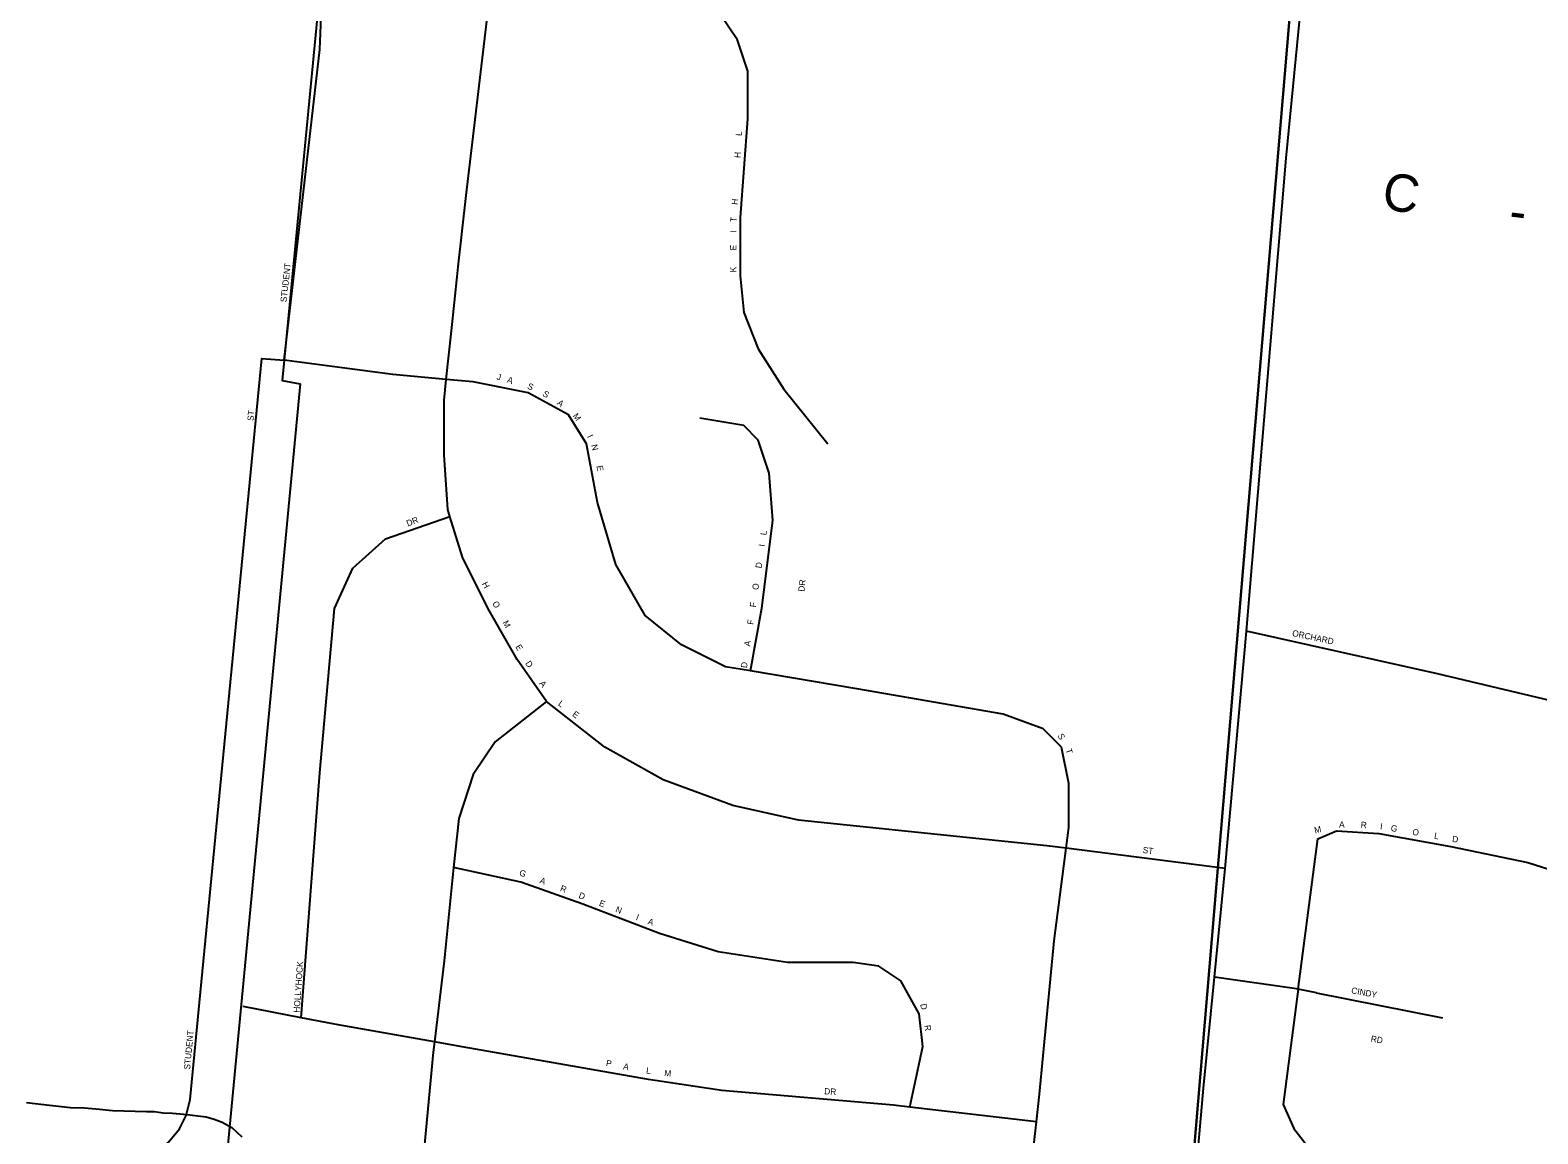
# Model space of a CAD drawing. Extents: x 1312308 to 1684953, y 460642 to 865172.
# Drawn here: x 1481307 to 1484333, y 611632 to 613847 of the extents above; entities that cross this region are included whole.
import ezdxf

# ---------------------------------------------------------------- set-up
doc = ezdxf.new("R2010")
doc.units = 0
for name, color, linetype in [('GM_X_City_Street', 7, 'Continuous'), ('GM_X_City_Street_Text', 7, 'Continuous'), ('GM_X_Corporation', 7, 'Continuous'), ('GM_X_County_Road_Text', 7, 'Continuous'), ('GM_X_Minor_River', 7, 'Continuous'), ('GM_X_Section', 7, 'Continuous'), ('GM_X_State_Route', 7, 'Continuous'), ('GM_X_Township_Subdivision', 7, 'Continuous'), ('GM_X_Township_Subdivision_Text', 7, 'Continuous')]:
    doc.layers.add(name, color=color, linetype=linetype)

msp = doc.modelspace()

# ---------------------------------------------------------------- linework, layer by layer
at = {"layer": 'GM_X_City_Street'}
msp.add_lwpolyline([(1481509.3, 611564.9), (1481544.2, 611580.2), (1481584.1, 611614.5), (1481606.7, 611642.1), (1481620.2, 611668.5), (1481628.2, 611700.9), (1481649, 611916.1), (1481772.3, 613188.1), (1481816.7, 613184.9)], dxfattribs=at)
at = {"layer": 'GM_X_Corporation'}
msp.add_lwpolyline([(1481288, 617722.2), (1481376.3, 618019.7), (1481552.5, 618014.1), (1481926, 617958.2), (1482227.8, 617726.9), (1482758, 618270.6), (1482761.4, 618143.9), (1483186.1, 618527), (1483254.6, 618449.2), (1484223.7, 619383.7), (1484271.8, 619384.7), (1484219.5, 618694.5), (1484142.6, 617687.5), (1484053.2, 616654.6), (1483973.3, 615696.1), (1483897.1, 614738.5), (1483838.1, 613997.9), (1481922.4, 614282.2), (1481816.7, 613184.8), (1481812.8, 613144), (1481848.7, 613137.3), (1481620.8, 610736.9), (1481480.3, 609256.9), (1479728.1, 608626.7)], dxfattribs=at)
at = {"layer": 'GM_X_Minor_River'}
msp.add_lwpolyline([(1481299.7, 611694.7), (1481345.8, 611689.6), (1481387.8, 611684.5), (1481415.9, 611683.8), (1481446, 611681.1), (1481472, 611678.4), (1481540.3, 611676.8), (1481556.3, 611676.4), (1481574.3, 611673.9), (1481592.4, 611673.5), (1481622.4, 611670.7), (1481638.4, 611668.3), (1481660.5, 611665.8), (1481676.4, 611661.3), (1481692.3, 611654.9), (1481712.1, 611644.4), (1481731.8, 611625.8)], dxfattribs=at)
at = {"layer": 'GM_X_Section'}
for points in [[(1478596.1, 614742.2), (1484068.9, 616647.5), (1483642.2, 611586.3), (1478137.3, 609349.6)], [(1484068.9, 616647.5), (1489456.4, 615820.7), (1489030.5, 610371.6), (1483642.2, 611586.3)]]:
    msp.add_lwpolyline(points, close=True, dxfattribs=at)
at = {"layer": 'GM_X_State_Route'}
for points in [[(1483772, 612920.4), (1483788.7, 613119.7), (1483827.7, 613590.7), (1483864.2, 613961.3), (1483866, 613982.5)], [(1483142.7, 606077.4), (1483148.7, 606140.8), (1483165.6, 606318.9), (1483198.8, 606727.6), (1483244.6, 607230.3), (1483294.5, 607733), (1483341.7, 608211.6), (1483355.1, 608358.6), (1483384.6, 608682.3), (1483400.1, 608812.3), (1483436.6, 609118.6), (1483478.5, 609549.2), (1483498.6, 609798.3), (1483517.9, 610036.1), (1483549.9, 610475), (1483587.8, 610907.8), (1483600.5, 611042.5), (1483609.4, 611136.2), (1483624.5, 611296.4), (1483662.3, 611723.2), (1483684, 611946.5), (1483705.2, 612164.4), (1483748.6, 612640.8), (1483772, 612920.4)]]:
    msp.add_lwpolyline(points, dxfattribs=at)
at = {"layer": 'GM_X_Township_Subdivision'}
for points in [[(1482166.3, 613372.2), (1482181.8, 613515.5), (1482225.8, 613882.3), (1482261.8, 614276.4)], [(1481816.7, 613184.9), (1481888.5, 613808.8), (1481906.5, 614253.1)], [(1482564.8, 614231.6), (1482561.2, 614214.7), (1482548.5, 614102.4), (1482533.8, 613985), (1482548.5, 613941), (1482599.8, 613918.9), (1482695.2, 613875), (1482724.5, 613831), (1482746.5, 613764.9), (1482746.5, 613669.6), (1482731.8, 613471.6), (1482731.8, 613354.2), (1482739.2, 613280.8), (1482768.5, 613207.5), (1482819.8, 613126.9), (1482907.8, 613016.9)], [(1483705.2, 612164.4), (1483386.4, 612205.2), (1483347.7, 612210.2), (1482849.1, 612261.4), (1482717.1, 612290.8), (1482577.7, 612342.1), (1482460.5, 612408.1), (1482343.2, 612499.7), (1482284.5, 612584.1), (1482225.8, 612686.8), (1482174.5, 612789.4), (1482149.5, 612870.8), (1482145.2, 612884.8), (1482137.8, 612994.8), (1482137.8, 613104.8), (1482142.2, 613146.4), (1482152.5, 613244.1), (1482164.9, 613358.9), (1482166.3, 613372.2)], [(1483311.1, 611513.5), (1483326.9, 611655.8), (1483333.1, 611711.5), (1483362.4, 612019.5), (1483386.4, 612205.2), (1483391.7, 612246.9), (1483391.7, 612334.9), (1483377.1, 612408.2), (1483340.4, 612444.9), (1483259.7, 612474.2), (1482966.5, 612525.4), (1482752.5, 612561.1), (1482702.4, 612569.4), (1482614.5, 612613.4), (1482541.2, 612672.1), (1482482.5, 612774.8), (1482445.8, 612899.4), (1482423.8, 613016.8), (1482387.2, 613075.4), (1482306.5, 613119.4), (1482196.5, 613141.4), (1482142.2, 613146.4), (1482035.2, 613156.1), (1481816.7, 613184.9)], [(1482752.5, 612561.1), (1482775.7, 612686.8), (1482797.8, 612862.8), (1482790.5, 612958.2), (1482768.5, 613024.2), (1482739.2, 613053.5), (1482651.2, 613068.2)], [(1481851.2, 611864.9), (1481888.5, 612356.7), (1481917.8, 612686.7), (1481954.5, 612767.3), (1482020.5, 612826), (1482149.5, 612870.8)], [(1485098.4, 612329.3), (1485098.1, 612329.4), (1484692, 612421.9), (1484131.5, 612555.3), (1483748.6, 612640.8)], [(1482343.2, 612499.7), (1482240.4, 612419), (1482196.4, 612352.9), (1482167.1, 612265), (1482157, 612166.4), (1482137.8, 611978.9), (1482118.3, 611816.6), (1482115.7, 611795.6), (1482093.7, 611561)], [(1483852.2, 611921.9), (1483891.3, 612224.3), (1483928.7, 612240.2), (1484014.1, 612235), (1484158.2, 612208.3), (1484313, 612176.3), (1484430.4, 612138.9), (1484558.6, 612064.2), (1484681.3, 611978.9), (1484695.8, 611959.1), (1484756.1, 611877.4), (1484820.1, 611760), (1484889.5, 611599.9), (1484936.2, 611506.4), (1485022.9, 611407.7), (1485135, 611322.3), (1485182.4, 611310), (1485279.1, 611284.9), (1485492.6, 611236.9), (1485866.3, 611151.6), (1486157, 611103.4)], [(1483072.5, 611685.6), (1483098.4, 611806.8), (1483091.1, 611872.8), (1483054.4, 611938.8), (1483010.4, 611968.1), (1482959.1, 611975.4), (1482827.1, 611975.4), (1482687.7, 611997.4), (1482570.4, 612034.1), (1482416.5, 612092.8), (1482291.8, 612136.7), (1482157, 612166.4)], [(1483888.5, 611914.6), (1483852.2, 611921.9), (1483848.6, 611922.6), (1483684, 611946.5)], [(1483852.2, 611921.9), (1483821.9, 611690.4), (1483843.3, 611642.4), (1483880.6, 611594.3), (1483966.1, 611562.4), (1484094.2, 611546.4), (1484238.3, 611525)], [(1484142.2, 611864), (1483889.1, 611914.5), (1483888.5, 611914.6)], [(1483326.9, 611655.8), (1483072.5, 611685.6), (1483039.7, 611689.4), (1482695.1, 611718.8), (1482548.4, 611740.8), (1482174.4, 611806.7), (1482118.3, 611816.6), (1481925.2, 611850.7), (1481851.2, 611864.9), (1481734.5, 611887.3)]]:
    msp.add_lwpolyline(points, dxfattribs=at)

# ---------------------------------------------------------------- texts
at = {"layer": 'GM_X_City_Street_Text'}
for s, rotation, p in [('ST', 86.4262, (1481755.5, 613062.6)), ('STUDENT', 84.6436, (1481627.9, 611760.3))]:
    msp.add_text(s, height=12.5, rotation=rotation, dxfattribs=at).set_placement(p)
at = {"layer": 'GM_X_County_Road_Text'}
for s, rotation, p in [('C', 350.9823, (1484017.5, 613489.2)), ('-', 353.0877, (1484272.7, 613448.9))]:
    msp.add_text(s, height=75, rotation=rotation, dxfattribs=at).set_placement(p)
at = {"layer": 'GM_X_Township_Subdivision_Text'}
for s, rotation, p in [('L', 87.2044, (1482735.3, 613634.8)), ('H', 86.9171, (1482732.9, 613590.6)), ('H', 84.4177, (1482727, 613496.3)), ('I', 89.6067, (1482724.6, 613440.4)), ('T', 86.2822, (1482724.7, 613461.6)), ('E', 89.613, (1482724.4, 613405.2)), ('STUDENT', 83.6598, (1481821.5, 613300.7)), ('K', 89.6065, (1482724.1, 613361.2)), ('J', 344.7449, (1482242.4, 613146)), ('A', 343.3971, (1482263.3, 613140.3)), ('S', 334.9254, (1482303.7, 613128.4)), ('S', 329.3267, (1482334.4, 613114.1)), ('A', 322.3914, (1482363.4, 613097)), ('M', 305.0443, (1482395.5, 613073)), ('I', 294.8057, (1482424.6, 613031.9)), ('N', 284.1105, (1482433, 613014.2)), ('E', 281.3314, (1482443.6, 612972.2)), ('DR', 21.2528, (1482065.1, 612850.8)), ('L', 82.8721, (1482784.5, 612832.9)), ('I', 81.7092, (1482781.2, 612810)), ('D', 81.6811, (1482774.8, 612766.5)), ('H', 297.9529, (1482213.4, 612736)), ('O', 81.6875, (1482768.4, 612723)), ('DR', 83.9832, (1482860.9, 612719.7)), ('O', 297.9562, (1482234.1, 612697.1)), ('F', 81.6937, (1482763.4, 612688.1)), ('M', 297.9455, (1482254.7, 612658.3)), ('F', 81.6937, (1482758.3, 612653.3)), ('ORCHARD', 348.0236, (1483839.2, 612631.3)), ('E', 300.2044, (1482280.5, 612609.7)), ('A', 81.6811, (1482751.9, 612609.8)), ('D', 304.136, (1482300.2, 612576.2)), ('D', 81.6875, (1482745.5, 612566.2)), ('A', 309.8063, (1482328.1, 612535.4)), ('L', 323.1964, (1482365.5, 612492.9)), ('E', 323.552, (1482394, 612471.6)), ('S', 299.3518, (1483368.6, 612431.1)), ('T', 288.746, (1483384.9, 612402.7)), ('M', 13.5326, (1483886, 612234.7)), ('A', 359.2568, (1483934.1, 612246.7)), ('R', 355.4542, (1483977.2, 612246.1)), ('I', 351.6227, (1484015.8, 612243.1)), ('G', 349.873, (1484037.1, 612239.9)), ('O', 349.7147, (1484080.4, 612232.2)), ('L', 350.185, (1484124.2, 612224.3)), ('ST', 352.3949, (1483539.3, 612195.8)), ('D', 351.9422, (1484160.5, 612218)), ('G', 339.1241, (1482287.5, 612151.2)), ('A', 339.1037, (1482328.6, 612135.5)), ('R', 339.1258, (1482369.7, 612119.8)), ('D', 339.1241, (1482406.7, 612105.7)), ('E', 339.1018, (1482447.8, 612090.1)), ('N', 339.1148, (1482480.7, 612077.5)), ('I', 339.1037, (1482521.8, 612061.8)), ('A', 342.562, (1482545.5, 612052.9)), ('HOLLYHOCK', 86.0088, (1481847.9, 611874.7)), ('CINDY', 349.4614, (1483957.8, 611914.1)), ('D', 281.2628, (1483093.3, 611891.8)), ('R', 277.8931, (1483101.8, 611849.4)), ('RD', 351.0327, (1483997.1, 611816.9)), ('P', 349.1454, (1482461.9, 611768.2)), ('A', 349.1462, (1482496.5, 611761.6)), ('L', 352.3861, (1482542.7, 611752.9)), ('M', 354.0441, (1482579.2, 611748)), ('DR', 356.989, (1482900.5, 611711.2))]:
    msp.add_text(s, height=12.5, rotation=rotation, dxfattribs=at).set_placement(p)

doc.saveas('drawing.dxf')
